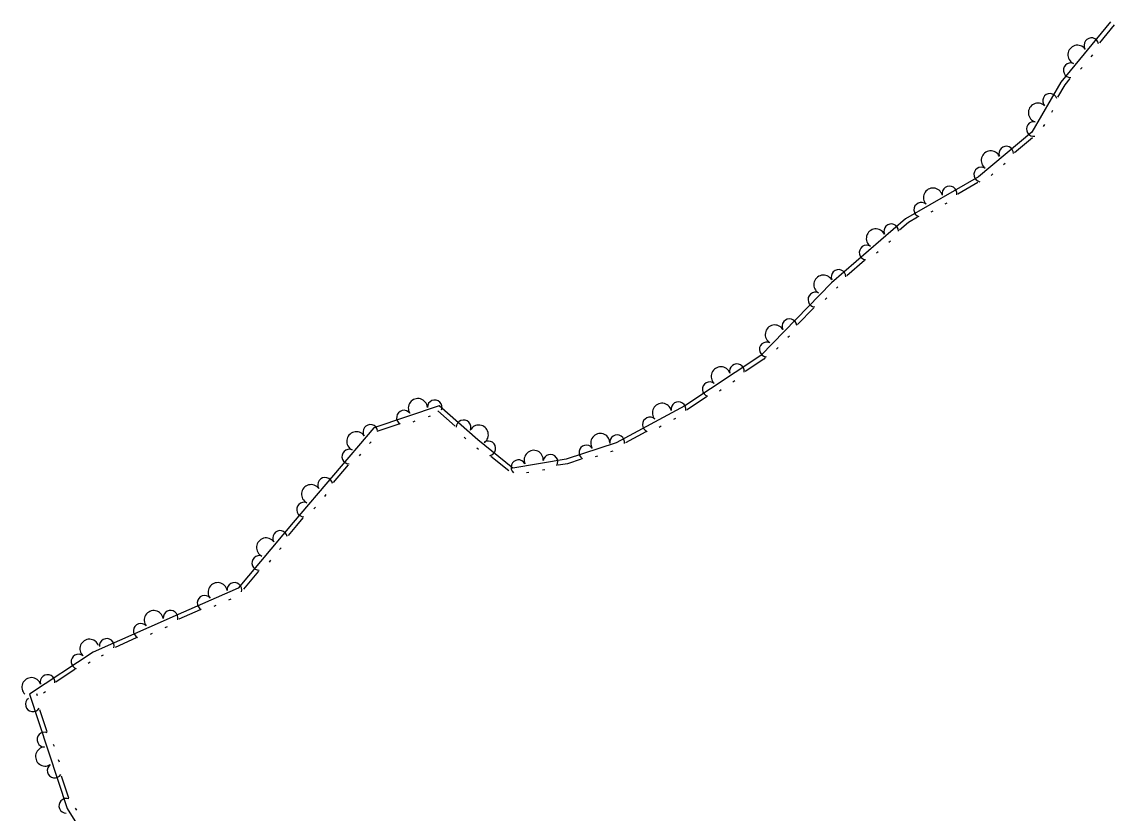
# Model space of a CAD drawing. Extents: x 2030130 to 2036320, y 723205 to 762423.
# Drawn here: x 2034546.8 to 2034739.7, y 759692.6 to 759832.4 of the extents above; entities that cross this region are included whole.
import ezdxf

# ---------------------------------------------------------------- set-up
doc = ezdxf.new("R2010")
doc.units = 0
doc.layers.add('Draft_Station Tics Major', color=7, linetype='Continuous')

msp = doc.modelspace()

# ---------------------------------------------------------------- linework, layer by layer
at = {"layer": 'Draft_Station Tics Major'}
for points in [[(2034739.1, 759832.44), (2034730.33, 759821.76), (2034725.2, 759812.92), (2034715.78, 759805.07), (2034702.91, 759797.65), (2034689.83, 759786.3), (2034677.34, 759773.49), (2034663.9, 759764.61), (2034651.77, 759758.06), (2034642.96, 759755.16), (2034633.52, 759753.57), (2034627.33, 759758.56), (2034620.49, 759764.57), (2034609, 759760.72), (2034594.7, 759743.98), (2034585.03, 759732.34), (2034573.89, 759727.49), (2034559.38, 759721.08), (2034548.15, 759713.65), (2034554.79, 759693.45), (2034571.66, 759666.43)], [(2034739.74, 759831.92), (2034737.13, 759828.75)], [(2034735.89, 759826.59), (2034735.63, 759826.27)], [(2034734.07, 759824.37), (2034733.81, 759824.05)], [(2034731.93, 759822.41), (2034731.01, 759821.29), (2034729.75, 759819.11)], [(2034728.86, 759816.78), (2034728.66, 759816.42)], [(2034727.42, 759814.3), (2034727.22, 759813.94)], [(2034725.29, 759811.93), (2034722.14, 759809.3)], [(2034720.51, 759807.41), (2034720.2, 759807.15)], [(2034718.31, 759805.58), (2034718, 759805.31)], [(2034715.67, 759804.06), (2034712.11, 759802.01)], [(2034707.7, 759798.99), (2034707.35, 759798.78)], [(2034710.19, 759800.42), (2034709.83, 759800.22)], [(2034705.01, 759797.91), (2034703.39, 759796.97), (2034701.82, 759795.61)], [(2034700.23, 759793.69), (2034699.92, 759793.43)], [(2034698.06, 759791.81), (2034697.75, 759791.55)], [(2034695.63, 759790.24), (2034692.53, 759787.56)], [(2034690.94, 759785.63), (2034690.67, 759785.4)], [(2034688.99, 759783.67), (2034688.7, 759783.38)], [(2034686.69, 759781.91), (2034683.82, 759778.97)], [(2034682.4, 759776.92), (2034682.11, 759776.63)], [(2034680.4, 759774.87), (2034680.11, 759774.57)], [(2034678.1, 759773.1), (2034677.86, 759772.85), (2034674.58, 759770.68)], [(2034672.75, 759768.98), (2034672.41, 759768.76)], [(2034667.73, 759766.16), (2034664.32, 759763.9), (2034664.25, 759763.86)], [(2034670.35, 759767.4), (2034670.01, 759767.17)], [(2034618.95, 759762.76), (2034618.56, 759762.63)], [(2034623.35, 759760.97), (2034620.27, 759763.68)], [(2034662.28, 759762.33), (2034661.92, 759762.14)], [(2034613.38, 759761.33), (2034609.49, 759760.02)], [(2034616.23, 759761.85), (2034615.84, 759761.72)], [(2034659.75, 759760.97), (2034659.39, 759760.78)], [(2034608.5, 759758.24), (2034608.23, 759757.93)], [(2034625.24, 759758.76), (2034624.93, 759759.03)], [(2034657.03, 759759.97), (2034653.42, 759758.02)], [(2034627.46, 759756.87), (2034627.14, 759757.13)], [(2034651.18, 759756.57), (2034650.79, 759756.44)], [(2034606.63, 759756.06), (2034606.37, 759755.75)], [(2034632.83, 759753.07), (2034629.64, 759755.65)], [(2034645.6, 759755.17), (2034643.16, 759754.36), (2034641.52, 759754.09)], [(2034648.45, 759755.67), (2034648.06, 759755.55)], [(2034604.45, 759754.14), (2034601.79, 759751.02)], [(2034636.33, 759752.8), (2034635.93, 759752.73)], [(2034639.16, 759753.28), (2034638.76, 759753.21)], [(2034600.51, 759748.89), (2034600.24, 759748.57)], [(2034598.64, 759746.7), (2034598.37, 759746.39)], [(2034596.46, 759744.78), (2034595.33, 759743.45), (2034593.83, 759741.66)], [(2034592.58, 759739.5), (2034592.31, 759739.19)], [(2034590.74, 759737.29), (2034590.48, 759736.98)], [(2034588.59, 759735.35), (2034585.97, 759732.19)], [(2034581.08, 759729.28), (2034580.7, 759729.12)], [(2034583.71, 759730.43), (2034583.33, 759730.26)], [(2034578.28, 759728.51), (2034574.52, 759726.87)], [(2034572.44, 759725.51), (2034572.06, 759725.34)], [(2034567.02, 759723.56), (2034563.27, 759721.9)], [(2034569.81, 759724.35), (2034569.44, 759724.18)], [(2034561.18, 759720.53), (2034560.81, 759720.37)], [(2034556.24, 759718.02), (2034552.82, 759715.75)], [(2034558.86, 759719.26), (2034558.52, 759719.03)], [(2034549.41, 759713.77), (2034549.53, 759713.38)], [(2034550.99, 759714.05), (2034550.65, 759713.83)], [(2034549.91, 759710.91), (2034551.19, 759707.02)], [(2034552.35, 759704.81), (2034552.48, 759704.42)], [(2034553.24, 759702.08), (2034553.37, 759701.69)], [(2034553.75, 759699.22), (2034555.03, 759695.33)], [(2034556.23, 759693.46), (2034556.44, 759693.12)]]:
    msp.add_lwpolyline(points, dxfattribs=at)
for centre, radius, start, end in [((2034735.72, 759828.32), 1.3, 11.3944, 212.1909), ((2034733.26, 759826.62), 1.69, 36.5897, 244.6621), ((2034732.08, 759823.88), 1.3, 69.0608, 269.8574), ((2034726.27, 759816.39), 1.69, 45.8192, 253.8917), ((2034728.42, 759818.46), 1.3, 20.6239, 221.4205), ((2034725.54, 759813.5), 1.3, 78.2904, 279.0869), ((2034720.67, 759809.15), 1.3, 0.5716, 201.3682), ((2034717.94, 759807.94), 1.69, 25.7669, 233.8394), ((2034716.26, 759805.47), 1.3, 58.2381, 259.0346), ((2034707.74, 759801.38), 1.69, 15.9503, 224.0228), ((2034710.64, 759802.1), 1.3, 350.7551, 191.5516), ((2034705.67, 759799.23), 1.3, 48.4215, 249.2181), ((2034700.36, 759795.43), 1.3, 1.6915, 202.488), ((2034697.65, 759794.17), 1.69, 26.8868, 234.9592), ((2034696.02, 759791.67), 1.3, 59.3579, 260.1545), ((2034688.38, 759785.99), 1.69, 31.6862, 239.7587), ((2034691.06, 759787.37), 1.3, 1.6915, 202.488), ((2034686.96, 759783.36), 1.3, 64.1574, 264.954), ((2034682.38, 759778.66), 1.3, 6.4909, 207.2875), ((2034679.79, 759777.18), 1.69, 31.6862, 239.7587), ((2034678.37, 759774.55), 1.3, 64.1574, 264.954), ((2034673.1, 759770.69), 1.3, 354.2368, 195.0334), ((2034670.25, 759769.79), 1.69, 19.4321, 227.5046), ((2034668.31, 759767.52), 1.3, 51.9033, 252.6998), ((2034616.75, 759764.18), 1.69, 4.4784, 212.5509), ((2034619.73, 759764.32), 1.3, 339.2831, 180.0797), ((2034659.86, 759763.36), 1.69, 14.3275, 222.4), ((2034662.78, 759764), 1.3, 349.1322, 189.9288), ((2034614.29, 759762.49), 1.3, 36.9496, 237.7462), ((2034624.82, 759760.77), 1.3, 337.1082, 177.9048), ((2034657.72, 759761.27), 1.3, 46.7987, 247.5953), ((2034605.87, 759758.32), 1.69, 35.4611, 243.5336), ((2034608.36, 759759.97), 1.3, 10.2658, 211.0624), ((2034627.51, 759759.49), 1.69, 304.6371, 152.7095), ((2034629.19, 759757.06), 1.3, 281.9046, 122.7012), ((2034648.98, 759758.01), 1.69, 4.1598, 212.2323), ((2034651.95, 759758.16), 1.3, 349.1322, 189.9288), ((2034604.63, 759755.61), 1.3, 67.9323, 268.7288), ((2034637.21, 759755.03), 1.69, 355.535, 203.6075), ((2034646.51, 759756.33), 1.3, 36.631, 237.4276), ((2034634.51, 759753.74), 1.3, 28.0062, 228.8028), ((2034640.17, 759754.69), 1.3, 330.3397, 171.1363), ((2034597.88, 759748.97), 1.69, 35.4611, 243.5336), ((2034600.37, 759750.62), 1.3, 10.2658, 211.0624), ((2034596.64, 759746.25), 1.3, 67.9323, 268.7288), ((2034589.95, 759739.55), 1.69, 36.2306, 244.303), ((2034592.41, 759741.23), 1.3, 11.0353, 211.8318), ((2034588.74, 759736.82), 1.3, 68.7017, 269.4983), ((2034581.38, 759731.65), 1.69, 9.4975, 217.57), ((2034584.34, 759732.05), 1.3, 344.3022, 185.0988), ((2034579.08, 759729.75), 1.3, 41.9687, 242.7652), ((2034570.11, 759726.72), 1.69, 9.8119, 217.8844), ((2034573.07, 759727.13), 1.3, 344.6166, 185.4132), ((2034567.81, 759724.81), 1.3, 42.2831, 243.0797), ((2034558.75, 759721.65), 1.69, 19.4477, 227.5202), ((2034561.81, 759722.16), 1.3, 344.6166, 185.4132), ((2034556.81, 759719.38), 1.3, 51.9189, 252.7155), ((2034548.49, 759714.86), 1.69, 19.4477, 227.5202), ((2034551.34, 759715.76), 1.3, 354.2524, 195.049), ((2034548.75, 759711.83), 1.3, 126.6141, 327.4107), ((2034550.8, 759705.59), 1.3, 68.9477, 269.7442), ((2034550.91, 759702.61), 1.69, 94.1429, 302.2154), ((2034552.59, 759700.14), 1.3, 126.6141, 327.4107), ((2034554.64, 759693.9), 1.3, 68.9477, 269.7442)]:
    msp.add_arc(centre, radius, start, end, dxfattribs=at)

doc.saveas('drawing.dxf')
